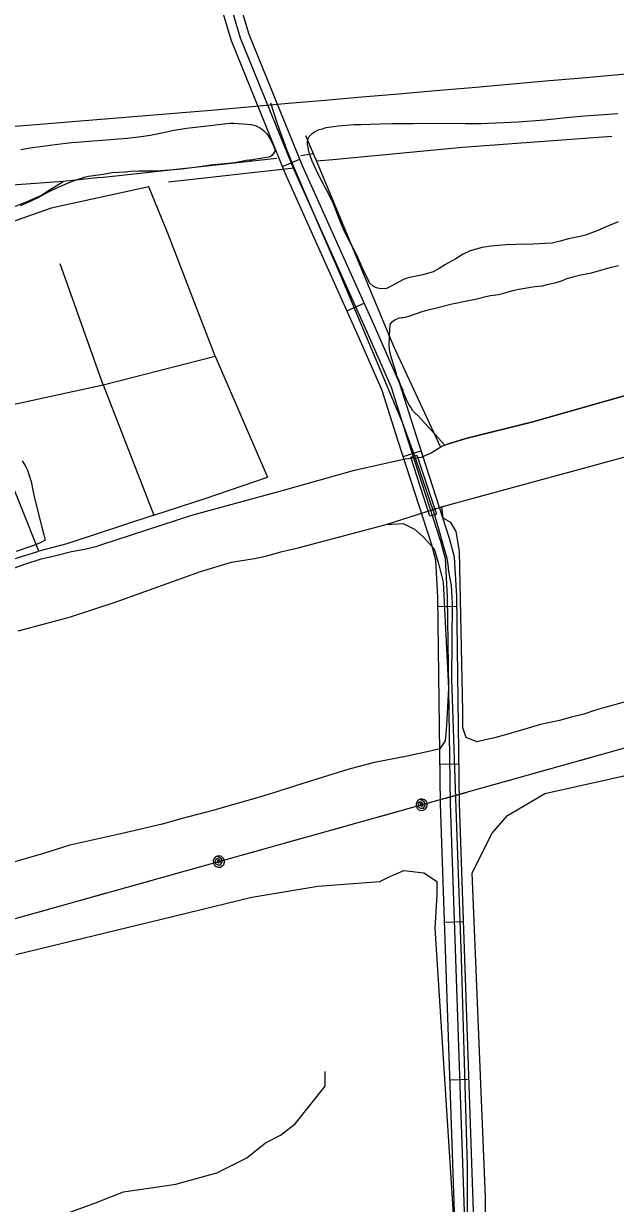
# Model space of a CAD drawing. Extents: x 3424494 to 3462436, y 522220 to 547718.
# Drawn here: x 3449970 to 3450909, y 529316 to 531186 of the extents above; entities that cross this region are included whole.
import ezdxf

# ---------------------------------------------------------------- set-up
doc = ezdxf.new("R2010")
doc.units = 0
for name, color, linetype in [('V-BRDG-OTLN', 7, 'Continuous'), ('V-DTCH-CNTR', 7, 'Continuous'), ('V-ROAD-CNTR', 7, 'Continuous'), ('V-SITE-VEGE', 7, 'Continuous'), ('V-TOPO-SHOR', 7, 'Continuous'), ('V-UTIL-LINE', 7, 'Continuous')]:
    doc.layers.add(name, color=color, linetype=linetype)

msp = doc.modelspace()

# ---------------------------------------------------------------- linework, layer by layer
at = {"layer": 'V-BRDG-OTLN'}
msp.add_lwpolyline([(3450593.7, 530501.7), (3450624.9, 530408.1), (3450621.9, 530407.3), (3450614.5, 530404.7), (3450584.3, 530498.7), (3450590, 530500.6)], close=True, dxfattribs=at)
at = {"layer": 'V-DTCH-CNTR'}
for p, q in [((3450399.2, 530956.7), (3450200.2, 530934.5)), ((3450096.6, 530613.3), (3450028.2, 530804.7)), ((3450096.6, 530613.3), (3450274.1, 530658.6)), ((3450274.1, 530658.6), (3450356.8, 530466.8)), ((3450096.6, 530613.3), (3450176.9, 530406.6)), ((3450590, 530500.6), (3450621.9, 530407.3))]:
    msp.add_line(p, q, dxfattribs=at)
for points in [[(3450361.8, 531060), (3450372.5, 531027.5), (3450386.4, 530987.9), (3450399.2, 530956.7), (3450436.4, 530870.2), (3450470.4, 530791.8), (3450509.4, 530699.8), (3450570.8, 530554), (3450590, 530500.6)], [(3450274.1, 530658.6), (3450199.5, 530851.8), (3450168.8, 530927.1), (3450014.2, 530892.9), (3449814.2, 530823.1), (3449805.1, 530819.9), (3449630.8, 530758.7), (3449577.5, 530740.1), (3449457.7, 530697.4), (3449338, 530654.8), (3449291.4, 530638.6), (3449113.5, 530576.4), (3449112.7, 530576.1), (3448950.5, 530518.6), (3448856.3, 530485.2), (3448781.8, 530458.5), (3448608, 530396.2), (3448592.8, 530390.7), (3448419.4, 530326.5), (3448411.2, 530323.4), (3448261, 530256.9)], [(3449994.6, 530349.5), (3449940.6, 530484.6), (3449908.6, 530572.4), (3449835.8, 530763.5), (3449814.2, 530823.1)], [(3449545.1, 530481.1), (3449720.5, 530526.8), (3449908.6, 530572.4), (3450096.6, 530613.3)], [(3450176.9, 530406.6), (3450258, 530432.9), (3450356.8, 530466.8)], [(3450176.9, 530406.6), (3450038.7, 530361.2), (3449994.6, 530349.5)], [(3450621.9, 530407.3), (3450641.2, 530338.2), (3450643, 530328.1), (3450643.9, 530317.1), (3450648.2, 530295.2)], [(3448938, 530056.5), (3449113.2, 530103.6), (3449289, 530159.6), (3449395, 530184.1), (3449461.5, 530199), (3449629.9, 530252.6), (3449702.4, 530269.7), (3449810.5, 530301), (3449898.6, 530319.8), (3449994.6, 530349.5)], [(3450648.2, 530295.2), (3450649.6, 530266.6), (3450648.6, 530146.6), (3450655.9, 529942), (3450664, 529704.2), (3450673.6, 529374.9), (3450674.4, 529200), (3450682.6, 528972.5)]]:
    msp.add_lwpolyline(points, dxfattribs=at)
at = {"layer": 'V-ROAD-CNTR'}
for p, q in [((3450380.7, 530959.3), (3450408.5, 530970.6)), ((3450482.9, 530730.6), (3450510.3, 530742.8)), ((3450572.3, 530499.3), (3450600.9, 530508.5)), ((3450627.3, 530261.8), (3450657.3, 530262.2)), ((3450630.7, 530011.8), (3450660.7, 530012.2)), ((3450638, 529761.6), (3450668, 529762.6)), ((3450646.6, 529511.7), (3450676.5, 529512.8))]:
    msp.add_line(p, q, dxfattribs=at)
for points in [[(3449393.4, 533364.3), (3449798.7, 532413.1), (3450174.7, 531515.2), (3450289.2, 531246.3), (3450313.9, 531163.2), (3450398.9, 530954.5), (3450514.4, 530696.9), (3450553, 530609.5), (3450578.7, 530528.5), (3450631.4, 530365.2), (3450638.7, 530337.7), (3450642.1, 530277), (3450646.5, 529949.3), (3450671.4, 529225.8), (3450698.6, 528460.6), (3450719.8, 527713.2)], [(3450734.8, 527713.6), (3450713.6, 528461), (3450686.4, 529226.3), (3450661.5, 529949.7), (3450657.1, 530277.5), (3450653.6, 530340.1), (3450645.7, 530369.5), (3450592.9, 530533.1), (3450567.1, 530614.8), (3450528.1, 530703), (3450412.7, 530960.4), (3450328, 531168.2), (3450303.3, 531251.4), (3450188.6, 531521), (3450008, 531952)], [(3450704.8, 527713.1), (3450683.6, 528460.1), (3450656.4, 529225.3), (3450631.5, 529949), (3450627.1, 530276.5), (3450623.8, 530335.3), (3450617, 530361), (3450564.4, 530523.9), (3450539, 530604.2), (3450500.7, 530690.8), (3450385.1, 530948.6), (3450299.7, 531158.2), (3450275.1, 531241.2), (3450160.9, 531509.3), (3449980.3, 531940.5)], [(3450215.9, 531043.6), (3448441.4, 530899.1), (3447914.2, 530855.5)]]:
    msp.add_lwpolyline(points, dxfattribs=at)
msp.add_arc((3520968.4, -279429.6), 813555.6, 94.7257498, 94.9891609, dxfattribs=at)
at = {"layer": 'V-SITE-VEGE'}
for p, q in [((3450797, 529965.6), (3451325.3, 530082.9)), ((3450762.1, 529944.6), (3450797, 529965.6)), ((3450713.1, 529902.6), (3450737.6, 529930.6)), ((3450737.6, 529930.6), (3450762.1, 529944.6)), ((3450681.7, 529839.7), (3450713.1, 529902.6)), ((3450548.8, 529832.7), (3450573.3, 529843.2)), ((3450573.3, 529843.2), (3450604.8, 529839.7)), ((3450604.8, 529839.7), (3450615.3, 529832.7)), ((3450702.7, 529325.5), (3450681.7, 529839.7)), ((3450332.1, 529801.2), (3450437, 529818.7)), ((3450437, 529818.7), (3450485.9, 529822.2)), ((3450485.9, 529822.2), (3450534.9, 529825.7)), ((3450534.9, 529825.7), (3450548.8, 529832.7)), ((3450615.3, 529832.7), (3450625.7, 529825.7)), ((3450625.7, 529825.7), (3450625.7, 529804.7)), ((3450188.8, 529766.2), (3450332.1, 529801.2)), ((3450625.7, 529804.7), (3450622.2, 529752.2)), ((3449958.1, 529710.3), (3450188.8, 529766.2)), ((3450622.2, 529752.2), (3450653.7, 529266.1)), ((3450713.1, 528636.5), (3450702.7, 529325.5))]:
    msp.add_line(p, q, dxfattribs=at)
for points in [[(3450554.4, 531027.2), (3450587.7, 531027.5), (3450601.8, 531028), (3450670.9, 531027.4), (3450695.7, 531027.4), (3450754.5, 531030), (3450796.1, 531033.1), (3450820.7, 531036), (3450836.3, 531037.5), (3450859.7, 531039.6), (3450897.8, 531042.3), (3450912.5, 531043)], [(3449966, 530986.3), (3449980.9, 530988.7), (3450020.5, 530994.3), (3450046, 530997), (3450054.7, 530997.8), (3450079.9, 530999.8), (3450095.4, 531000.7), (3450119.5, 531002.8), (3450135, 531004.3), (3450156.9, 531006.8), (3450171, 531008.9), (3450192, 531013.3), (3450205.9, 531016.1), (3450228.4, 531020), (3450265.9, 531024.2), (3450279, 531025.5), (3450297.8, 531027.8), (3450303.4, 531028), (3450331.7, 531025.5), (3450338.8, 531023.6), (3450346.8, 531019.3), (3450350.9, 531016.4), (3450355.8, 531011.2), (3450358.3, 531007.7), (3450362.1, 531000.8)], [(3450912.8, 530871.7), (3450893.9, 530863.4), (3450880.6, 530857.7), (3450861.3, 530850.4), (3450854.9, 530848.8), (3450834.5, 530844.7), (3450821.1, 530840.7), (3450808.2, 530837.9), (3450797.8, 530837.2), (3450778.2, 530836.1), (3450751.1, 530835.7), (3450734.7, 530834.8), (3450711.7, 530833), (3450697.6, 530830.8), (3450678.4, 530825.4), (3450666.3, 530819.9), (3450655.5, 530813), (3450639.5, 530804), (3450629.3, 530797.7), (3450619.5, 530792.4), (3450603.1, 530787.4), (3450593, 530785.4), (3450579.9, 530782.6), (3450573.5, 530780.4), (3450565.8, 530776.5), (3450560.8, 530773.5), (3450551.8, 530768.8), (3450545.6, 530766), (3450536.3, 530765.2), (3450530.1, 530766.9), (3450524.8, 530769.5), (3450519, 530774.7), (3450516.4, 530779.5), (3450512.7, 530787.4), (3450509.9, 530793.2), (3450500.7, 530814), (3450493.2, 530829.3), (3450487.5, 530839.9), (3450479.6, 530855.1), (3450475.3, 530864.7), (3450469.3, 530880.2), (3450465.4, 530890.4), (3450461, 530900.8), (3450453.7, 530916.4), (3450448.4, 530925.9), (3450443.3, 530935.7), (3450437.2, 530946.9), (3450431.5, 530959.6), (3450428, 530967.7), (3450423.8, 530979.5), (3450421.8, 530986.2), (3450420.6, 530994.5), (3450420.5, 530998.2), (3450421.5, 531003.6), (3450423, 531006.7), (3450427.6, 531011.6), (3450431.6, 531014), (3450439, 531017.7), (3450444.2, 531019.1), (3450450, 531020.9), (3450468.9, 531023.6), (3450493.7, 531025.5), (3450504.9, 531025.6), (3450535.3, 531026.8), (3450554.4, 531027.2)], [(3450362.1, 531000.8), (3450364.2, 530996.2), (3450366.6, 530992.1), (3450368.8, 530986.5), (3450368.6, 530982.9), (3450364.4, 530977.2), (3450361.7, 530975.1), (3450359.4, 530973.9), (3450342.6, 530971.4), (3450338.5, 530971), (3450331.4, 530969.2), (3450328.5, 530969.2), (3450323.2, 530968.7), (3450316.5, 530967.3), (3450304.1, 530965.1), (3450294.1, 530964), (3450278, 530962.4), (3450266.4, 530961.1), (3450253.6, 530959.1), (3450220.6, 530954.7), (3450201.4, 530953.2), (3450187.9, 530952.5), (3450176.1, 530952), (3450152.5, 530951.6), (3450139.9, 530951.1), (3450131.6, 530950.3), (3450110.9, 530949), (3450096.6, 530946.7), (3450073, 530943.2), (3450066.2, 530941.6), (3450053.5, 530937.6), (3450044.4, 530934.1), (3450030.9, 530928.7), (3450022.5, 530924.6), (3450010.5, 530918.9), (3449991.8, 530909.1)], [(3449991.8, 530909.1), (3449984.9, 530905.7), (3449972.9, 530900.2), (3449965, 530897)], [(3450954.5, 530604.6), (3450777.9, 530554.6), (3450673.5, 530528.8), (3450645.8, 530520.1), (3450638.2, 530517.5), (3450595.7, 530564.1), (3450590.6, 530568.5), (3450587.7, 530572.1), (3450584.2, 530577.5), (3450582.2, 530580.4), (3450578.7, 530587), (3450576.3, 530592.4), (3450572.7, 530601.2), (3450571.9, 530604.1), (3450567.8, 530613.2), (3450565.6, 530619.4), (3450562.3, 530627.5), (3450560.9, 530632.5), (3450558.3, 530640.6), (3450556.1, 530647), (3450553.9, 530655.7), (3450551.9, 530661.4), (3450550.5, 530669.8), (3450550, 530675.6), (3450550.3, 530688.7), (3450551, 530702.1), (3450551.7, 530707.1), (3450552.3, 530709.6), (3450555.3, 530713.7), (3450559, 530716.3), (3450565.9, 530719.4), (3450570, 530719.7), (3450572.1, 530719.7), (3450575.6, 530720.5), (3450582.6, 530722.5), (3450603.8, 530729.8), (3450616.1, 530733.2), (3450625, 530735), (3450649.9, 530741.4), (3450673.3, 530746.3), (3450686.8, 530748.9), (3450703.1, 530752.9), (3450710.8, 530754.5), (3450723.4, 530756.4), (3450731.9, 530758.4), (3450745.8, 530762.4), (3450755.8, 530764.6), (3450771.3, 530767.4), (3450780.7, 530768.8), (3450793.3, 530770.1), (3450799.9, 530772.1), (3450814.9, 530775.5), (3450824.6, 530778.3), (3450830.8, 530780.9), (3450843.1, 530784.9), (3450853.6, 530787.5), (3450870.6, 530790.9), (3450881.8, 530793.9), (3450900.5, 530799.1), (3450913.8, 530802.3)], [(3450931.9, 530112.8), (3450878.9, 530097.8), (3450858.7, 530091.3), (3450839.2, 530086.5), (3450820.1, 530081.2), (3450790.1, 530074.5), (3450770.3, 530069.2), (3450737.9, 530059.4), (3450716.9, 530053.7), (3450688.7, 530047.2), (3450672.1, 530053.9), (3450666.8, 530069.7), (3450666.8, 530095.9), (3450661.6, 530349.5), (3450656.3, 530380.9), (3450647.6, 530394.9), (3450635.4, 530401.9), (3450633.4, 530419.7), (3450662.1, 530427.6), (3450994, 530517.8)], [(3449968.2, 530492.5), (3449973.5, 530484.3), (3449976.3, 530478.1), (3449978.8, 530470.8), (3449982.2, 530459.8), (3449985.3, 530443.5)], [(3449985.3, 530443.5), (3449988.5, 530429.4), (3449999.1, 530387.5), (3450002.5, 530375.5), (3450004.3, 530367), (3449996.8, 530362.9), (3449989.3, 530359.4), (3449978.8, 530355.6), (3449958.4, 530348.7)], [(3450403.4, 530354), (3450545.2, 530391.9), (3450572.4, 530393.2), (3450589.9, 530384.4), (3450603.9, 530372.2), (3450621.4, 530353), (3450628.4, 530330.2), (3450635.4, 530300.5), (3450644.1, 530132.6), (3450640.6, 530073.2), (3450638.9, 530048.7), (3450630.5, 530036.3)], [(3449961.9, 530223.3), (3450043, 530245.1), (3450116.9, 530269.3), (3450250.8, 530317.1), (3450299.9, 530331.8), (3450336.5, 530337.7), (3450356.1, 530341.9), (3450380.2, 530348.8), (3450403.4, 530354)], [(3450630.5, 530036.3), (3450610.2, 530031.4), (3450578.3, 530024.7), (3450526.9, 530014.6), (3450488.3, 530004.5), (3450469.2, 529998.8), (3450413.1, 529981.5), (3450373.4, 529968.6), (3450344.1, 529959.6), (3450268.2, 529937.7), (3450221.8, 529925.7), (3450189.9, 529917), (3450147.4, 529906.5), (3450119.8, 529900.2), (3450043.5, 529883.4), (3450002.1, 529870.5), (3449941.4, 529852.8)]]:
    msp.add_lwpolyline(points, dxfattribs=at)
at = {"layer": 'V-TOPO-SHOR'}
for p, q in [((3450410.1, 530976.5), (3450429.5, 530979.8)), ((3450092.1, 530942), (3450371.8, 530972.4))]:
    msp.add_line(p, q, dxfattribs=at)
for points in [[(3450417.5, 531008.5), (3450429.5, 530979.8), (3450434.5, 530967.8), (3450557, 530674.4), (3450631.1, 530514.5)], [(3450903.1, 531006.9), (3450666.2, 530989.4), (3450460.5, 530969.9), (3450434.5, 530967.8)], [(3450092.1, 530942), (3450033, 530935.3), (3449878.5, 530924.1), (3449723.1, 530905.8), (3449609.8, 530900), (3449582.9, 530896.6), (3449571.1, 530895.8), (3449567.2, 530896.2), (3449559.9, 530901.6), (3449553.4, 530914.1), (3449550.9, 530923.3), (3449546.7, 530942.9)], [(3448261.3, 530286.4), (3448287.6, 530299.1), (3448411.7, 530343.4), (3448585.6, 530406.4), (3448743.8, 530464.2), (3448885.9, 530515.9), (3449007.2, 530559.1), (3449214.3, 530634.2), (3449359.1, 530683.2), (3449528.8, 530745.5), (3449656.8, 530790.7), (3449747.6, 530819.7), (3449930.3, 530885.8), (3449978.8, 530904.9), (3449998.6, 530913.9), (3450004.2, 530917.3), (3450033, 530935.3)], [(3450092.6, 530359.6), (3450237.2, 530406.3), (3450382.6, 530446), (3450495, 530477.9), (3450575.3, 530495.9), (3450601.1, 530498.3), (3450616.3, 530505.3), (3450633.3, 530515.8), (3450645.8, 530520.1), (3450673.5, 530528.8), (3450777.9, 530554.6), (3450954.5, 530604.6)], [(3450116.9, 530269.3), (3450250.8, 530317.1), (3450299.9, 530331.8), (3450336.5, 530337.7), (3450356.1, 530341.9), (3450380.2, 530348.8), (3450403.4, 530354), (3450545.2, 530391.9), (3450632.7, 530419.5), (3450994, 530517.8)], [(3449947.1, 530319.9), (3449972.2, 530328.7), (3449998.2, 530337.1), (3450014.9, 530340.9), (3450046.2, 530349), (3450066.9, 530352.6), (3450087.1, 530357.3), (3450092.6, 530359.6)], [(3449961.9, 530223.3), (3450043, 530245.1), (3450116.9, 530269.3)], [(3449056.9, 528961.2), (3449139.7, 529003.1), (3449252.3, 529033.3), (3449358.9, 529075.3), (3449429.8, 529129), (3449494.8, 529182.7), (3449542.1, 529224.4), (3449648.6, 529278.2), (3449737.4, 529308.3), (3449796.7, 529308.6), (3449856.1, 529308.8), (3449909.5, 529285.4), (3449933.3, 529285.5), (3450016.3, 529291.8), (3450081.4, 529315.8), (3450128.8, 529333.8), (3450211.8, 529346), (3450276.9, 529364.1), (3450324.3, 529388.1), (3450353.8, 529411.9), (3450377.5, 529423.9), (3450401.1, 529441.8), (3450448.3, 529501.3), (3450448.2, 529525)]]:
    msp.add_lwpolyline(points, dxfattribs=at)
at = {"layer": 'V-UTIL-LINE'}
for points in [[(3460250.6, 535842.7), (3459015, 534954.5), (3457624.1, 533953.2), (3456242.4, 532954.9), (3454854.4, 531959.1), (3452977, 530612.1), (3449895.7, 529750.1), (3448530.5, 529366.4)], [(3450852.8, 530017.8), (3450885.6, 530027)], [(3450781.6, 529997.9), (3450814.3, 530007.1)], [(3450710.3, 529978), (3450743.1, 529987.1)], [(3450639, 529958), (3450671.8, 529967.2)], [(3450601.5, 529947.5), (3450599.3, 529949.4), (3450599.1, 529947), (3450601.3, 529945.3), (3450604, 529946.4), (3450603.2, 529949.8), (3450599.2, 529952.2), (3450595.9, 529949.4), (3450595.9, 529944.5), (3450599.8, 529942.1), (3450604.3, 529942.3), (3450607, 529946.3), (3450605.9, 529951.7), (3450599.1, 529956.2), (3450595.9, 529954.6), (3450593.7, 529951.9), (3450592.6, 529948.6), (3450592.8, 529945.1), (3450594.4, 529942), (3450597.1, 529939.7), (3450600.4, 529938.6), (3450603.9, 529938.9), (3450607.1, 529940.5), (3450609.3, 529943.1), (3450610.4, 529946.5), (3450610.2, 529950), (3450608.6, 529953.1), (3450605.9, 529955.4), (3450602.6, 529956.5), (3450599.1, 529956.2)], [(3450531.2, 529927.9), (3450563.9, 529937)], [(3450459.9, 529907.9), (3450492.7, 529917.1)], [(3450388.7, 529888), (3450421.4, 529897.2)], [(3450317.4, 529868.1), (3450350.1, 529877.2)], [(3450279.8, 529857.6), (3450277.6, 529859.4), (3450277.4, 529857.1), (3450279.6, 529855.4), (3450282.3, 529856.5), (3450281.6, 529859.8), (3450277.5, 529862.2), (3450274.3, 529859.4), (3450274.3, 529854.6), (3450278.2, 529852.1), (3450282.6, 529852.4), (3450285.4, 529856.3), (3450284.2, 529861.7), (3450277.4, 529866.2), (3450274.3, 529864.6), (3450272, 529862), (3450270.9, 529858.6), (3450271.2, 529855.1), (3450272.8, 529852), (3450275.4, 529849.7), (3450278.8, 529848.6), (3450282.3, 529848.9), (3450285.4, 529850.5), (3450287.7, 529853.1), (3450288.8, 529856.5), (3450288.5, 529860), (3450286.9, 529863.1), (3450284.3, 529865.4), (3450280.9, 529866.5), (3450277.4, 529866.2)], [(3450209.5, 529837.9), (3450242.3, 529847)], [(3450138.3, 529817.9), (3450171, 529827.1)], [(3450067, 529798), (3450099.8, 529807.2)], [(3449995.7, 529778.1), (3450028.5, 529787.2)]]:
    msp.add_lwpolyline(points, dxfattribs=at)

doc.saveas('drawing.dxf')
